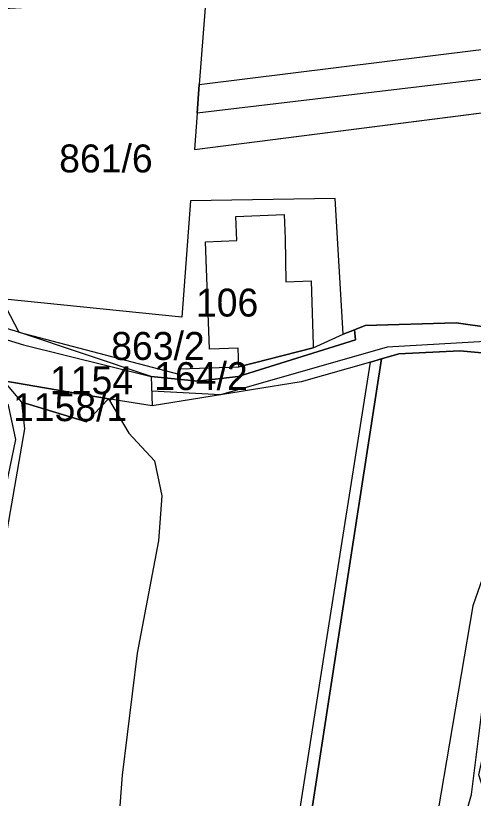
# Model space of a CAD drawing. Extents: x -623250 to -619626, y -1079612 to -1075424.
# Drawn here: x -621201.9 to -621038.1, y -1077758.8 to -1077478.6 of the extents above; entities that cross this region are included whole.
import ezdxf

# ---------------------------------------------------------------- set-up
doc = ezdxf.new("R2010")
doc.units = 0
for name, color, linetype in [('Cestní síť', 7, 'Continuous'), ('Hranice převzatá (k_ú_Džbánov - vnitřní obvod)', 7, 'Continuous'), ('Hranice šetřená (k_ú_Džbánov - vnitřní obvod)', 7, 'Continuous'), ('Parcela nároku', 7, 'Continuous'), ('Parcelní číslo', 7, 'Continuous')]:
    doc.layers.add(name, color=color, linetype=linetype)

msp = doc.modelspace()

# ---------------------------------------------------------------- linework, layer by layer
at = {"layer": 'Cestní síť'}
for p, q in [((-621031.76, -1077595.09), (-621068.94, -1077597.33)), ((-621068.94, -1077597.33), (-621128.57, -1077614.33)), ((-621128.57, -1077614.33), (-621153.2, -1077613)), ((-621038.71, -1077757.43), (-621029.87, -1077685.72)), ((-621071.11, -1077871.38), (-621038.71, -1077757.43))]:
    msp.add_line(p, q, dxfattribs=at)
at = {"layer": 'Hranice převzatá (k_ú_Džbánov - vnitřní obvod)'}
msp.add_lwpolyline([(-621153.39, -1077607.74), (-621136.69, -1077609.48), (-621122.3, -1077607.77)], dxfattribs=at)
at = {"layer": 'Hranice šetřená (k_ú_Džbánov - vnitřní obvod)'}
for p, q in [((-621080.27, -1077594.73), (-621122.3, -1077607.77)), ((-621153.39, -1077607.74), (-621153.02, -1077618.25))]:
    msp.add_line(p, q, dxfattribs=at)
for points in [[(-621128.23, -1077317.38), (-621130.34, -1077357.73), (-621129.24, -1077387.69), (-621130.43, -1077396.55), (-621130.91, -1077400.13), (-621133.03, -1077433.89), (-621133.35, -1077450.57), (-621133.77, -1077471.92), (-621134.06, -1077475.73), (-621136.16, -1077503.29), (-621136.94, -1077513.55), (-621137.93, -1077526.56)], [(-621137.93, -1077526.56), (-621013.62, -1077510.68), (-620889.32, -1077494.81), (-620974.53, -1077572.67), (-620993.03, -1077585.83), (-621005.43, -1077590.39), (-621019.28, -1077591.79), (-621020.65, -1077591.93), (-621044.21, -1077588.56), (-621076.8, -1077589.54), (-621080.62, -1077591.04), (-621080.27, -1077594.73)], [(-621168.66, -1077615.74), (-621206.08, -1077609.32), (-621211.44, -1077608.6), (-621204.6, -1077618.06), (-621201.95, -1077630.34)], [(-621153.02, -1077618.25), (-621164.35, -1077616.51), (-621168.66, -1077615.74)]]:
    msp.add_lwpolyline(points, dxfattribs=at)
at = {"layer": 'Parcela nároku'}
for points in [[(-621134.06, -1077475.73), (-621136.16, -1077503.29), (-621037.15, -1077491), (-620870.5, -1077472.43), (-620848.46, -1077446.22), (-620969.74, -1077458.47), (-621090.84, -1077470.67)], [(-621037.15, -1077491), (-620870.5, -1077472.43), (-620879.3, -1077482.89), (-621008.27, -1077498.31), (-621136.94, -1077513.55), (-621136.16, -1077503.29)], [(-621008.27, -1077498.31), (-621136.94, -1077513.55), (-621137.93, -1077526.56), (-621013.72, -1077510.66), (-620889.32, -1077494.81), (-620879.3, -1077482.89)], [(-621095.43, -1077596.62), (-621095.44, -1077597.52), (-621084.68, -1077592.63), (-621087.49, -1077544.1), (-621139.29, -1077544.88), (-621142.45, -1077586.59), (-621206.93, -1077580), (-621200.71, -1077591.9), (-621143.44, -1077606.97), (-621143.16, -1077605.1), (-621121.96, -1077604.28), (-621122.27, -1077597.67), (-621132.5, -1077598.02), (-621133.9, -1077559.56), (-621122.74, -1077559.12), (-621123.11, -1077550.54), (-621105.84, -1077549.79), (-621105.47, -1077558.37), (-621105.19, -1077573.93), (-621096.16, -1077573.58)], [(-621123.11, -1077550.54), (-621105.84, -1077549.79), (-621105.47, -1077558.37), (-621105.19, -1077573.93), (-621096.16, -1077573.58), (-621095.43, -1077596.62), (-621095.44, -1077597.52), (-621121.96, -1077604.28), (-621122.27, -1077597.67), (-621132.5, -1077598.02), (-621133.9, -1077559.56), (-621122.74, -1077559.12)], [(-621239.34, -1077559.99), (-621216.41, -1077561.32), (-621206.93, -1077580), (-621200.71, -1077591.9), (-621232.07, -1077582.6), (-621231.34, -1077579.33), (-621231.17, -1077578.33), (-621234.31, -1077566.71), (-621236.17, -1077566.41)], [(-621282.23, -1077570.67), (-621295.93, -1077569.59), (-621263.21, -1077576.78), (-621199.09, -1077596.49), (-621153.39, -1077607.74), (-621200.71, -1077591.9), (-621232.07, -1077582.6), (-621241.7, -1077580.71), (-621254.93, -1077577.63), (-621254.52, -1077575.41), (-621263.69, -1077572.48), (-621263.56, -1077571.13), (-621274.84, -1077571.34)], [(-621143.16, -1077605.1), (-621121.96, -1077604.28), (-621095.44, -1077597.52), (-621084.68, -1077592.63), (-621080.62, -1077591.04), (-621080.27, -1077594.73), (-621122.3, -1077607.77), (-621136.69, -1077609.48), (-621153.39, -1077607.74), (-621200.71, -1077591.9), (-621143.44, -1077606.97)], [(-621177.33, -1078034.1), (-621162.74, -1077995.78), (-621150.37, -1077954.55), (-621135.09, -1077913.97), (-621122.12, -1077858.91), (-621107.91, -1077812.53), (-621091.44, -1077707.7), (-621074.89, -1077602.7), (-621070.92, -1077601.51), (-621087.28, -1077707.15), (-621103.56, -1077812.62), (-621118.43, -1077859.39), (-621132.39, -1077914.3), (-621146.77, -1077954.83), (-621159.27, -1077996.1), (-621171.81, -1078029.15)], [(-621287.56, -1077905.65), (-621340.92, -1078060.83), (-621413.47, -1078234.45), (-621461.2, -1078328.4), (-621462.02, -1078334.75), (-621459.02, -1078330.44), (-621410.27, -1078236.51), (-621337.32, -1078062), (-621284.16, -1077906.18), (-621257.6, -1077825.18), (-621204.75, -1077662.32), (-621198.6, -1077626.58), (-621199.7, -1077617.03), (-621206.08, -1077609.32), (-621211.44, -1077608.6), (-621204.6, -1077618.06), (-621201.95, -1077630.34), (-621208.08, -1077659.7), (-621260.76, -1077824.45)], [(-621206.08, -1077609.32), (-621168.66, -1077615.74), (-621176.54, -1077623.98), (-621199.7, -1077617.03)], [(-621038.22, -1077689.94), (-621054.96, -1077788.21), (-621072.71, -1077845.8), (-621080.5, -1077859.39), (-621082.28, -1077883.4), (-621079.35, -1077909.65), (-621074.64, -1077931.81), (-621064.07, -1077869.81), (-621042.31, -1077789.22), (-621043.08, -1077775.7), (-621033.05, -1077760.18), (-621036.09, -1077750.34), (-621030.49, -1077724.63), (-621029.05, -1077706.73), (-621023.14, -1077683.75), (-621018.93, -1077676.2), (-620998.71, -1077659.22), (-620993.53, -1077648.1), (-620992.91, -1077633.43), (-620988.98, -1077615.13), (-620994.15, -1077610.5), (-620992.91, -1077621.62), (-621008.82, -1077651.88), (-621032.36, -1077672.8)]]:
    msp.add_lwpolyline(points, close=True, dxfattribs=at)
for points in [[(-621020.65, -1077591.93), (-621044.21, -1077588.56), (-621076.8, -1077589.54), (-621080.62, -1077591.04), (-621084.68, -1077592.63), (-621087.49, -1077544.1), (-621139.29, -1077544.88), (-621142.45, -1077586.59), (-621206.93, -1077580), (-621216.41, -1077561.32), (-621225.2, -1077544), (-621239.13, -1077517.97), (-621258.37, -1077481.23), (-621259.56, -1077479.1), (-621135.81, -1077472.04), (-621133.77, -1077471.92), (-621134.06, -1077475.73), (-621136.16, -1077503.29), (-621136.94, -1077513.55), (-621137.93, -1077526.56), (-621013.72, -1077510.66)], [(-621263.21, -1077576.78), (-621199.09, -1077596.49), (-621153.39, -1077607.74), (-621136.69, -1077609.48), (-621122.3, -1077607.77), (-621080.27, -1077594.73), (-621080.62, -1077591.04), (-621076.8, -1077589.54), (-621044.21, -1077588.56), (-621020.65, -1077591.93)], [(-621016.76, -1077601.01), (-621042.92, -1077598.61), (-621064.75, -1077599.67), (-621070.92, -1077601.51), (-621074.89, -1077602.7), (-621099.71, -1077609.65), (-621153.02, -1077618.25), (-621164.35, -1077616.51), (-621168.66, -1077615.74), (-621206.08, -1077609.32)], [(-621032.36, -1077672.8), (-621038.22, -1077689.94), (-621054.96, -1077788.21), (-621072.71, -1077845.8), (-621080.5, -1077859.39), (-621082.28, -1077883.4), (-621079.35, -1077909.65), (-621074.64, -1077931.81), (-621095.09, -1077971.88), (-621106.82, -1077979.76), (-621121.95, -1077998.05), (-621145.02, -1078014.26), (-621167.94, -1078025.69), (-621171.81, -1078029.15), (-621159.27, -1077996.1), (-621146.77, -1077954.83), (-621132.39, -1077914.3), (-621118.43, -1077859.39), (-621103.56, -1077812.62), (-621087.28, -1077707.15), (-621070.92, -1077601.51), (-621064.75, -1077599.67), (-621042.92, -1077598.61), (-621016.76, -1077601.01)], [(-621107.91, -1077812.53), (-621091.44, -1077707.7), (-621074.89, -1077602.7), (-621099.71, -1077609.65), (-621153.02, -1077618.25), (-621164.35, -1077616.51), (-621168.66, -1077615.74), (-621161.41, -1077628.03), (-621152.23, -1077637.98), (-621149.57, -1077650.51), (-621150.79, -1077666.61), (-621158.39, -1077706.82), (-621163.73, -1077750.52), (-621167.08, -1077794.3)], [(-621410.27, -1078236.51), (-621337.32, -1078062), (-621284.16, -1077906.18), (-621257.6, -1077825.18), (-621204.75, -1077662.32), (-621198.6, -1077626.58), (-621199.7, -1077617.03), (-621176.54, -1077623.98), (-621168.66, -1077615.74), (-621161.41, -1077628.03), (-621152.23, -1077637.98), (-621149.57, -1077650.51), (-621150.79, -1077666.61), (-621158.39, -1077706.82), (-621163.73, -1077750.52), (-621167.08, -1077794.3), (-621173.84, -1077820.88), (-621199.33, -1077901.86), (-621217.33, -1077958.26), (-621270.05, -1078106.95), (-621312.71, -1078208.01)]]:
    msp.add_lwpolyline(points, dxfattribs=at)

# ---------------------------------------------------------------- texts
at = {"layer": 'Parcelní číslo'}
for s, p in [('861/6', (-621186.31, -1077534.74)), ('106', (-621137.37, -1077586.34)), ('863/2', (-621167.69, -1077601.86)), ('164/2', (-621152.29, -1077612.66)), ('1154', (-621189.6, -1077614.13)), ('1158/1', (-621202.82, -1077623.78))]:
    msp.add_text(s, height=10, dxfattribs=at).set_placement(p)

doc.saveas('drawing.dxf')
